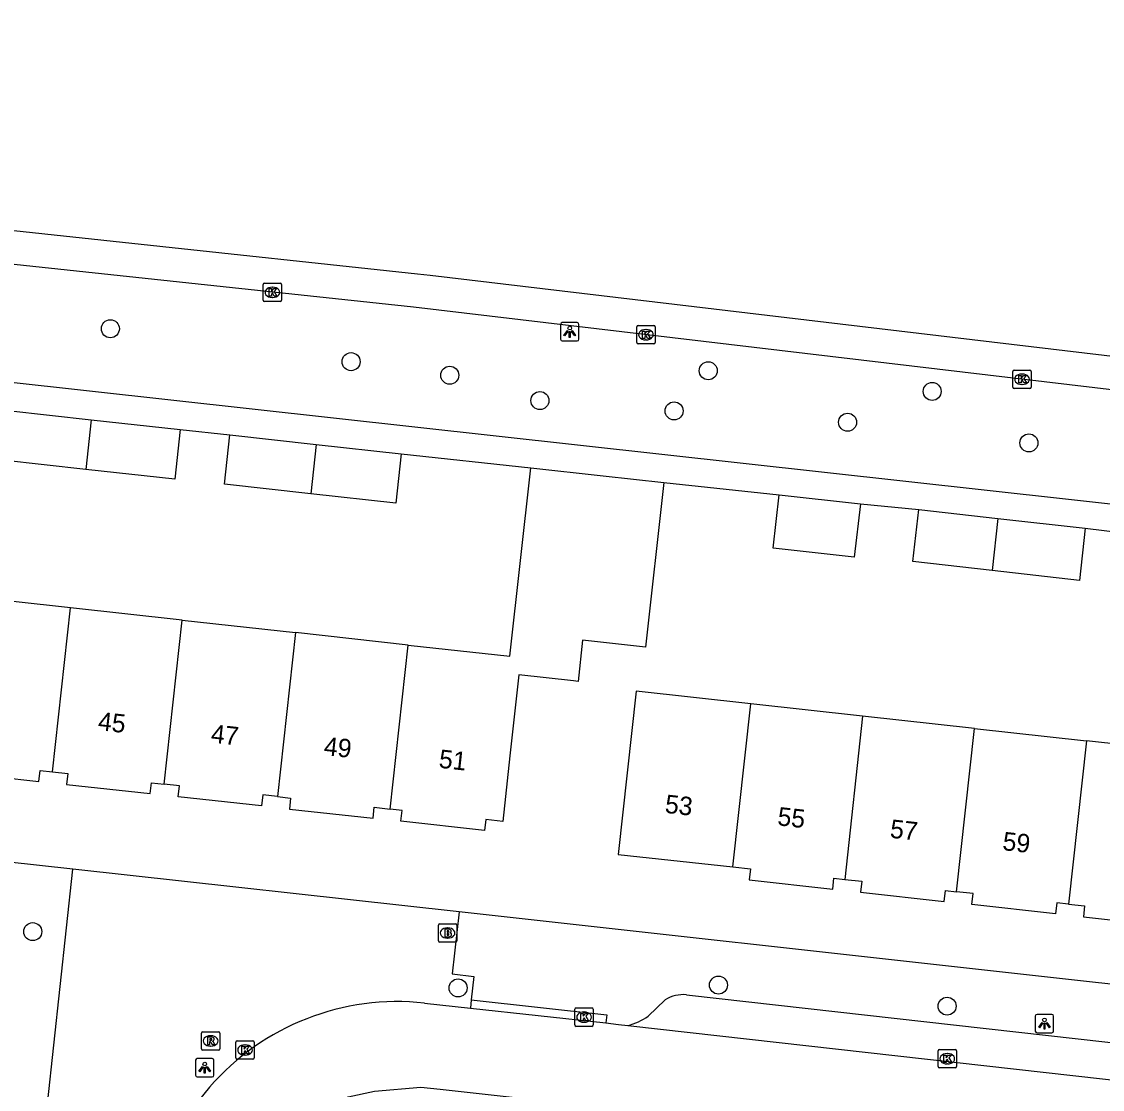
# Model space of a CAD drawing. Extents: x 162082 to 163393, y 388091 to 388632.
# Drawn here: x 163009.7 to 163068.5, y 388493.7 to 388551.7 of the extents above; entities that cross this region are included whole.
import ezdxf

# ---------------------------------------------------------------- set-up
doc = ezdxf.new("R2010")
doc.units = 0
for name, color, linetype in [('IMGEO_Boom', 7, 'Continuous'), ('IMGEO_Brandkraan', 7, 'Continuous'), ('IMGEO_Kolk', 7, 'Continuous'), ('IMGEO_Lichtpunt', 7, 'Continuous'), ('IMGEO_Pand', 7, 'Continuous'), ('IMGEO_Pand_nummerreeks', 7, 'Continuous'), ('IMGEO_Rijbaan_lokaal_gesloten', 7, 'Continuous'), ('IMGEO_Rijbaan_lokaal_open', 7, 'Continuous'), ('IMGEO_Rioolput', 7, 'Continuous'), ('IMGEO_Voetpad_open', 7, 'Continuous')]:
    doc.layers.add(name, color=color, linetype=linetype)

msp = doc.modelspace()

# ---------------------------------------------------------------- linework, layer by layer
at = {"layer": 'IMGEO_Boom'}
for centre in [(163014.565, 388535.028), (163027.645, 388533.243), (163047.05, 388532.752), (163033.004, 388532.504), (163059.215, 388531.629), (163037.905, 388531.13), (163045.194, 388530.568), (163054.617, 388529.954), (163064.471, 388528.831), (163010.348, 388502.292), (163033.457, 388499.236), (163047.605, 388499.39), (163060.028, 388498.246)]:
    msp.add_circle(centre, 0.489, dxfattribs=at)
at = {"layer": 'IMGEO_Brandkraan'}
for p, q in [((163032.385, 388501.792), (163032.385, 388502.644)), ((163032.46, 388502.718), (163033.312, 388502.718)), ((163033.386, 388502.644), (163033.386, 388501.792)), ((163032.873, 388502.498), (163032.898, 388502.498)), ((163033.312, 388501.718), (163032.46, 388501.718)), ((163032.896, 388501.938), (163032.871, 388501.938))]:
    msp.add_line(p, q, dxfattribs=at)
for points in [[(163032.385, 388501.792), (163032.385, 388502.644)], [(163032.46, 388502.718), (163033.312, 388502.718)], [(163033.386, 388502.644), (163033.386, 388501.792)], [(163032.733, 388502.418), (163032.733, 388502.018), (163032.946, 388502.018)], [(163032.964, 388502.418), (163032.733, 388502.418)], [(163032.912, 388502.337), (163032.858, 388502.337), (163032.858, 388502.261)], [(163032.858, 388502.261), (163032.911, 388502.261)], [(163032.92, 388502.185), (163032.858, 388502.185), (163032.858, 388502.104)], [(163032.858, 388502.104), (163032.92, 388502.104)], [(163033.312, 388501.718), (163032.46, 388501.718)]]:
    msp.add_lwpolyline(points, dxfattribs=at)
for centre, radius, start, end in [((163032.462, 388502.642), 0.0765, 91.55205, 178.44795), ((163032.462, 388502.642), 0.0765, 91.55205, 178.44795), ((163033.31, 388502.642), 0.0765, 1.55205, 88.44795), ((163033.31, 388502.642), 0.0765, 1.55205, 88.44795), ((163032.913, 388502.299), 0.0379, 267.82845, 90.93552), ((163032.921, 388502.144), 0.0404, 269.87594, 90.50774), ((163032.952, 388502.269), 0.251, 268.66757, 293.53466), ((163032.968, 388502.273), 0.145, 59.4692, 91.53667), ((163032.993, 388502.32), 0.0922, 285.51372, 58.15012), ((163032.998, 388502.128), 0.105, 301.31148, 78.98903), ((163032.462, 388501.794), 0.0765, 181.55205, 268.44795), ((163032.462, 388501.794), 0.0765, 181.55205, 268.44795), ((163033.31, 388501.794), 0.0765, 271.55205, 358.44795), ((163033.31, 388501.794), 0.0765, 271.55205, 358.44795)]:
    msp.add_arc(centre, radius, start, end, dxfattribs=at)
for centre, major_axis, ratio, start_param, end_param in [((163032.872, 388502.218), (-0.387, 0.002), 0.722429, 4.712389, 7.853982), ((163032.897, 388502.218), (-0.39, 0.002), 0.717154, 1.570796, 4.712389)]:
    msp.add_ellipse(centre, major_axis=major_axis, ratio=ratio, start_param=start_param, end_param=end_param, dxfattribs=at)
at = {"layer": 'IMGEO_Kolk'}
for p, q in [((163022.87, 388536.583), (163022.87, 388537.435)), ((163022.945, 388537.509), (163023.797, 388537.509)), ((163023.358, 388537.289), (163023.383, 388537.289)), ((163023.871, 388537.435), (163023.871, 388536.583)), ((163023.381, 388536.729), (163023.356, 388536.729)), ((163023.797, 388536.509), (163022.945, 388536.509)), ((163043.161, 388534.281), (163043.161, 388535.133)), ((163043.236, 388535.207), (163044.088, 388535.207)), ((163043.649, 388534.987), (163043.674, 388534.987)), ((163044.162, 388535.133), (163044.162, 388534.281)), ((163043.672, 388534.427), (163043.647, 388534.427)), ((163044.088, 388534.207), (163043.236, 388534.207)), ((163063.597, 388531.862), (163063.597, 388532.714)), ((163063.672, 388532.788), (163064.524, 388532.788)), ((163064.085, 388532.568), (163064.11, 388532.568)), ((163064.598, 388532.714), (163064.598, 388531.862)), ((163064.108, 388532.008), (163064.083, 388532.008)), ((163064.524, 388531.788), (163063.672, 388531.788)), ((163039.804, 388497.224), (163039.804, 388498.076)), ((163039.879, 388498.15), (163040.731, 388498.15)), ((163040.292, 388497.93), (163040.317, 388497.93)), ((163040.805, 388498.076), (163040.805, 388497.224)), ((163040.315, 388497.37), (163040.29, 388497.37)), ((163040.731, 388497.15), (163039.879, 388497.15)), ((163021.383, 388495.44), (163021.383, 388496.292)), ((163021.458, 388496.366), (163022.31, 388496.366)), ((163021.871, 388496.146), (163021.896, 388496.146)), ((163022.384, 388496.292), (163022.384, 388495.44)), ((163021.894, 388495.586), (163021.869, 388495.586)), ((163059.534, 388494.965), (163059.534, 388495.817)), ((163059.609, 388495.891), (163060.461, 388495.891)), ((163060.022, 388495.671), (163060.047, 388495.671)), ((163060.535, 388495.817), (163060.535, 388494.965)), ((163022.31, 388495.366), (163021.458, 388495.366)), ((163060.045, 388495.111), (163060.02, 388495.111)), ((163060.461, 388494.891), (163059.609, 388494.891))]:
    msp.add_line(p, q, dxfattribs=at)
for points in [[(163022.87, 388536.583), (163022.87, 388537.435)], [(163022.945, 388537.509), (163023.797, 388537.509)], [(163023.871, 388537.435), (163023.871, 388536.583)], [(163023.191, 388537.209), (163023.314, 388537.209), (163023.314, 388537.058), (163023.444, 388537.209), (163023.608, 388537.209), (163023.462, 388537.058), (163023.615, 388536.809), (163023.463, 388536.809), (163023.378, 388536.973), (163023.314, 388536.906), (163023.314, 388536.809), (163023.191, 388536.809), (163023.191, 388537.209)], [(163023.797, 388536.509), (163022.945, 388536.509)], [(163043.161, 388534.281), (163043.161, 388535.133)], [(163043.236, 388535.207), (163044.088, 388535.207)], [(163043.482, 388534.907), (163043.605, 388534.907), (163043.605, 388534.756), (163043.735, 388534.907), (163043.899, 388534.907), (163043.753, 388534.756), (163043.906, 388534.507), (163043.754, 388534.507), (163043.669, 388534.671), (163043.605, 388534.604), (163043.605, 388534.507), (163043.482, 388534.507), (163043.482, 388534.907)], [(163044.162, 388535.133), (163044.162, 388534.281)], [(163044.088, 388534.207), (163043.236, 388534.207)], [(163063.597, 388531.862), (163063.597, 388532.714)], [(163063.672, 388532.788), (163064.524, 388532.788)], [(163064.598, 388532.714), (163064.598, 388531.862)], [(163063.918, 388532.488), (163064.041, 388532.488), (163064.041, 388532.337), (163064.171, 388532.488), (163064.335, 388532.488), (163064.189, 388532.337), (163064.342, 388532.088), (163064.19, 388532.088), (163064.105, 388532.252), (163064.041, 388532.185), (163064.041, 388532.088), (163063.918, 388532.088), (163063.918, 388532.488)], [(163064.524, 388531.788), (163063.672, 388531.788)], [(163039.804, 388497.224), (163039.804, 388498.076)], [(163039.879, 388498.15), (163040.731, 388498.15)], [(163040.805, 388498.076), (163040.805, 388497.224)], [(163040.125, 388497.85), (163040.248, 388497.85), (163040.248, 388497.699), (163040.378, 388497.85), (163040.542, 388497.85), (163040.396, 388497.699), (163040.549, 388497.45), (163040.397, 388497.45), (163040.312, 388497.614), (163040.248, 388497.547), (163040.248, 388497.45), (163040.125, 388497.45), (163040.125, 388497.85)], [(163040.731, 388497.15), (163039.879, 388497.15)], [(163021.383, 388495.44), (163021.383, 388496.292)], [(163021.458, 388496.366), (163022.31, 388496.366)], [(163022.384, 388496.292), (163022.384, 388495.44)], [(163021.704, 388496.066), (163021.827, 388496.066), (163021.827, 388495.915), (163021.957, 388496.066), (163022.121, 388496.066), (163021.975, 388495.915), (163022.128, 388495.666), (163021.976, 388495.666), (163021.891, 388495.83), (163021.827, 388495.763), (163021.827, 388495.666), (163021.704, 388495.666), (163021.704, 388496.066)], [(163059.534, 388494.965), (163059.534, 388495.817)], [(163059.609, 388495.891), (163060.461, 388495.891)], [(163059.855, 388495.591), (163059.978, 388495.591), (163059.978, 388495.44), (163060.108, 388495.591), (163060.272, 388495.591), (163060.126, 388495.44), (163060.279, 388495.191), (163060.127, 388495.191), (163060.042, 388495.355), (163059.978, 388495.288), (163059.978, 388495.191), (163059.855, 388495.191), (163059.855, 388495.591)], [(163060.535, 388495.817), (163060.535, 388494.965)], [(163022.31, 388495.366), (163021.458, 388495.366)], [(163060.461, 388494.891), (163059.609, 388494.891)]]:
    msp.add_lwpolyline(points, dxfattribs=at)
for centre, start, end in [((163022.947, 388537.433), 91.55205, 178.44795), ((163022.947, 388537.433), 91.55205, 178.44795), ((163023.795, 388537.433), 1.55205, 88.44795), ((163023.795, 388537.433), 1.55205, 88.44795), ((163022.947, 388536.585), 181.55205, 268.44795), ((163022.947, 388536.585), 181.55205, 268.44795), ((163023.795, 388536.585), 271.55205, 358.44795), ((163023.795, 388536.585), 271.55205, 358.44795), ((163043.238, 388535.131), 91.55205, 178.44795), ((163043.238, 388535.131), 91.55205, 178.44795), ((163044.086, 388535.131), 1.55205, 88.44795), ((163044.086, 388535.131), 1.55205, 88.44795), ((163043.238, 388534.283), 181.55205, 268.44795), ((163043.238, 388534.283), 181.55205, 268.44795), ((163044.086, 388534.283), 271.55205, 358.44795), ((163044.086, 388534.283), 271.55205, 358.44795), ((163063.674, 388532.712), 91.55205, 178.44795), ((163063.674, 388532.712), 91.55205, 178.44795), ((163064.522, 388532.712), 1.55205, 88.44795), ((163064.522, 388532.712), 1.55205, 88.44795), ((163063.674, 388531.864), 181.55205, 268.44795), ((163063.674, 388531.864), 181.55205, 268.44795), ((163064.522, 388531.864), 271.55205, 358.44795), ((163064.522, 388531.864), 271.55205, 358.44795), ((163039.881, 388498.074), 91.55205, 178.44795), ((163039.881, 388498.074), 91.55205, 178.44795), ((163040.729, 388498.074), 1.55205, 88.44795), ((163040.729, 388498.074), 1.55205, 88.44795), ((163039.881, 388497.226), 181.55205, 268.44795), ((163039.881, 388497.226), 181.55205, 268.44795), ((163040.729, 388497.226), 271.55205, 358.44795), ((163040.729, 388497.226), 271.55205, 358.44795), ((163021.46, 388496.29), 91.55205, 178.44795), ((163021.46, 388496.29), 91.55205, 178.44795), ((163022.308, 388496.29), 1.55205, 88.44795), ((163022.308, 388496.29), 1.55205, 88.44795), ((163059.611, 388495.815), 91.55205, 178.44795), ((163059.611, 388495.815), 91.55205, 178.44795), ((163060.459, 388495.815), 1.55205, 88.44795), ((163060.459, 388495.815), 1.55205, 88.44795), ((163021.46, 388495.442), 181.55205, 268.44795), ((163021.46, 388495.442), 181.55205, 268.44795), ((163022.308, 388495.442), 271.55205, 358.44795), ((163022.308, 388495.442), 271.55205, 358.44795), ((163059.611, 388494.967), 181.55205, 268.44795), ((163059.611, 388494.967), 181.55205, 268.44795), ((163060.459, 388494.967), 271.55205, 358.44795), ((163060.459, 388494.967), 271.55205, 358.44795)]:
    msp.add_arc(centre, 0.0765, start, end, dxfattribs=at)
for centre, major_axis, ratio, start_param, end_param in [((163023.357, 388537.009), (-0.387, 0.002), 0.722429, 4.712389, 7.853982), ((163023.382, 388537.009), (-0.39, 0.002), 0.717154, 1.570796, 4.712389), ((163043.648, 388534.707), (-0.387, 0.002), 0.722429, 4.712389, 7.853982), ((163043.673, 388534.707), (-0.39, 0.002), 0.717154, 1.570796, 4.712389), ((163064.084, 388532.288), (-0.387, 0.002), 0.722429, 4.712389, 7.853982), ((163064.109, 388532.288), (-0.39, 0.002), 0.717154, 1.570796, 4.712389), ((163040.291, 388497.65), (-0.387, 0.002), 0.722429, 4.712389, 7.853982), ((163040.316, 388497.65), (-0.39, 0.002), 0.717154, 1.570796, 4.712389), ((163021.87, 388495.866), (-0.387, 0.002), 0.722429, 4.712389, 7.853982), ((163021.895, 388495.866), (-0.39, 0.002), 0.717154, 1.570796, 4.712389), ((163060.021, 388495.391), (-0.387, 0.002), 0.722429, 4.712389, 7.853982), ((163060.046, 388495.391), (-0.39, 0.002), 0.717154, 1.570796, 4.712389)]:
    msp.add_ellipse(centre, major_axis=major_axis, ratio=ratio, start_param=start_param, end_param=end_param, dxfattribs=at)
at = {"layer": 'IMGEO_Lichtpunt'}
for p, q in [((163039.023, 388535.268), (163039.023, 388534.461)), ((163039.023, 388535.268), (163039.023, 388534.461)), ((163039.925, 388535.363), (163039.117, 388535.363)), ((163039.925, 388535.363), (163039.117, 388535.363)), ((163040.019, 388534.461), (163040.019, 388535.268)), ((163040.019, 388534.461), (163040.019, 388535.268)), ((163039.117, 388534.367), (163039.925, 388534.367)), ((163039.117, 388534.367), (163039.925, 388534.367)), ((163064.817, 388497.7), (163064.817, 388496.893)), ((163064.817, 388497.7), (163064.817, 388496.893)), ((163065.719, 388497.795), (163064.911, 388497.795)), ((163065.719, 388497.795), (163064.911, 388497.795)), ((163065.813, 388496.893), (163065.813, 388497.7)), ((163065.813, 388496.893), (163065.813, 388497.7)), ((163064.911, 388496.799), (163065.719, 388496.799)), ((163064.911, 388496.799), (163065.719, 388496.799)), ((163019.193, 388495.307), (163019.193, 388494.5)), ((163019.193, 388495.307), (163019.193, 388494.5)), ((163020.095, 388495.402), (163019.287, 388495.402)), ((163020.095, 388495.402), (163019.287, 388495.402)), ((163020.189, 388494.5), (163020.189, 388495.307)), ((163020.189, 388494.5), (163020.189, 388495.307)), ((163019.287, 388494.406), (163020.095, 388494.406)), ((163019.287, 388494.406), (163020.095, 388494.406))]:
    msp.add_line(p, q, dxfattribs=at)
for points in [[(163039.397, 388534.932), (163039.436, 388534.904), (163039.248, 388534.642), (163039.21, 388534.669), (163039.397, 388534.932)], [(163039.499, 388534.884), (163039.546, 388534.884), (163039.546, 388534.562), (163039.499, 388534.562), (163039.499, 388534.884)], [(163039.609, 388534.904), (163039.647, 388534.931), (163039.834, 388534.669), (163039.795, 388534.641), (163039.609, 388534.904)], [(163065.191, 388497.364), (163065.23, 388497.336), (163065.042, 388497.074), (163065.004, 388497.101), (163065.191, 388497.364)], [(163065.293, 388497.316), (163065.34, 388497.316), (163065.34, 388496.994), (163065.293, 388496.994), (163065.293, 388497.316)], [(163065.403, 388497.336), (163065.441, 388497.363), (163065.628, 388497.101), (163065.589, 388497.073), (163065.403, 388497.336)], [(163019.567, 388494.971), (163019.606, 388494.943), (163019.418, 388494.681), (163019.38, 388494.708), (163019.567, 388494.971)], [(163019.779, 388494.943), (163019.817, 388494.97), (163020.004, 388494.708), (163019.965, 388494.68), (163019.779, 388494.943)], [(163019.669, 388494.923), (163019.716, 388494.923), (163019.716, 388494.601), (163019.669, 388494.601), (163019.669, 388494.923)]]:
    msp.add_lwpolyline(points, dxfattribs=at)
for centre in [(163039.522, 388535.066), (163065.316, 388497.498), (163019.692, 388495.105)]:
    msp.add_circle(centre, 0.0994, dxfattribs=at)
for centre, start, end in [((163039.117, 388535.268), 90, 180), ((163039.117, 388535.268), 90, 180), ((163039.925, 388535.268), 0, 90), ((163039.925, 388535.268), 0, 90), ((163039.117, 388534.461), 180, 270), ((163039.117, 388534.461), 180, 270), ((163039.925, 388534.461), 270, 0), ((163039.925, 388534.461), 270, 360), ((163064.911, 388497.7), 90, 180), ((163064.911, 388497.7), 90, 180), ((163065.719, 388497.7), 0, 90), ((163065.719, 388497.7), 0, 90), ((163064.911, 388496.893), 180, 270), ((163064.911, 388496.893), 180, 270), ((163065.719, 388496.893), 270, 0), ((163065.719, 388496.893), 270, 360), ((163019.287, 388495.307), 90, 180), ((163019.287, 388495.307), 90, 180), ((163020.095, 388495.307), 0, 90), ((163020.095, 388495.307), 0, 90), ((163019.287, 388494.5), 180, 270), ((163019.287, 388494.5), 180, 270), ((163020.095, 388494.5), 270, 0), ((163020.095, 388494.5), 270, 360)]:
    msp.add_arc(centre, 0.0946, start, end, dxfattribs=at)
at = {"layer": 'IMGEO_Pand'}
for points in [[(163013.233, 388527.395), (163008.697, 388527.895), (163008.994, 388530.588)], [(163008.994, 388530.588), (163013.531, 388530.088)], [(163013.531, 388530.088), (163013.233, 388527.395)], [(163013.531, 388530.088), (163018.365, 388529.555)], [(163018.365, 388529.555), (163018.068, 388526.862), (163013.233, 388527.395)], [(163025.454, 388526.067), (163020.759, 388526.585), (163021.055, 388529.269)], [(163021.055, 388529.269), (163025.751, 388528.751)], [(163025.751, 388528.751), (163025.454, 388526.067)], [(163025.751, 388528.751), (163030.369, 388528.242)], [(163030.369, 388528.242), (163030.073, 388525.558), (163025.454, 388526.067)], [(163030.752, 388517.854), (163036.277, 388517.243), (163037.405, 388527.476)], [(163037.405, 388527.476), (163041.331, 388527.048), (163044.628, 388526.684)], [(163044.628, 388526.684), (163043.641, 388517.737), (163040.226, 388518.113), (163039.98, 388515.883), (163039.722, 388515.912), (163036.759, 388516.239), (163036.275, 388511.846), (163035.881, 388508.277), (163034.957, 388508.379), (163034.892, 388507.783), (163030.35, 388508.284), (163030.415, 388508.879), (163029.769, 388508.95)], [(163055.312, 388525.525), (163054.985, 388522.619), (163050.575, 388523.116), (163050.903, 388526.021)], [(163050.903, 388526.021), (163055.312, 388525.525)], [(163062.466, 388521.903), (163058.165, 388522.387), (163058.485, 388525.218)], [(163058.485, 388525.218), (163062.779, 388524.734)], [(163062.779, 388524.734), (163062.466, 388521.903)], [(163062.779, 388524.734), (163067.532, 388524.199)], [(163067.532, 388524.199), (163067.213, 388521.368), (163062.466, 388521.903)], [(163012.403, 388519.876), (163006.144, 388520.566)], [(163011.42, 388510.974), (163012.403, 388519.876)], [(163018.473, 388519.207), (163012.403, 388519.876)], [(163017.49, 388510.305), (163018.473, 388519.207)], [(163018.473, 388519.207), (163024.622, 388518.529)], [(163024.622, 388518.529), (163023.639, 388509.627)], [(163030.752, 388517.854), (163024.622, 388518.529)], [(163029.769, 388508.95), (163030.752, 388517.854)], [(163049.357, 388514.658), (163043.129, 388515.345), (163042.152, 388506.489), (163048.38, 388505.803)], [(163048.38, 388505.803), (163049.357, 388514.658)], [(163055.438, 388513.988), (163049.357, 388514.658)], [(163055.438, 388513.988), (163054.461, 388505.133)], [(163061.519, 388513.317), (163055.438, 388513.988)], [(163060.542, 388504.462), (163061.519, 388513.317)], [(163061.519, 388513.317), (163067.6, 388512.646)], [(163067.6, 388512.646), (163066.623, 388503.791)], [(163073.681, 388511.976), (163067.6, 388512.646)], [(163005.162, 388511.664), (163006.201, 388511.55), (163006.136, 388510.955), (163010.679, 388510.454), (163010.744, 388511.048), (163011.42, 388510.974)], [(163011.42, 388510.974), (163012.255, 388510.882), (163012.19, 388510.287), (163016.732, 388509.786), (163016.797, 388510.381), (163017.49, 388510.305)], [(163023.639, 388509.627), (163022.85, 388509.714), (163022.785, 388509.119), (163018.243, 388509.619), (163018.318, 388510.214), (163017.49, 388510.305)], [(163023.639, 388509.627), (163024.361, 388509.548), (163024.296, 388508.952), (163028.839, 388508.451), (163028.904, 388509.046), (163029.769, 388508.95)], [(163048.38, 388505.803), (163049.337, 388505.698), (163049.272, 388505.101), (163053.814, 388504.6), (163053.879, 388505.197), (163054.461, 388505.133)], [(163054.461, 388505.133), (163055.39, 388505.03), (163055.325, 388504.434), (163059.867, 388503.933), (163059.932, 388504.529), (163060.542, 388504.462)], [(163066.623, 388503.791), (163065.986, 388503.861), (163065.921, 388503.265), (163061.378, 388503.766), (163061.443, 388504.362), (163060.542, 388504.462)], [(163066.623, 388503.791), (163067.496, 388503.694), (163067.431, 388503.099), (163071.974, 388502.598), (163072.039, 388503.193), (163072.704, 388503.12)]]:
    msp.add_lwpolyline(points, dxfattribs=at)
at = {"layer": 'IMGEO_Rijbaan_lokaal_gesloten'}
for points in [[(162908.609, 388551.708), (162949.636, 388547.042), (162964.238, 388545.381), (162989.572, 388542.5), (163000.195, 388541.342), (163031.254, 388538.019), (163031.947, 388537.937), (163069.626, 388533.478), (163131.386, 388526.936), (163144.801, 388525.515), (163163.528, 388523.377)], [(163156.391, 388522.352), (163145.834, 388523.559), (163144.608, 388523.695), (163069.433, 388531.658), (163031.039, 388536.202), (163000, 388539.522), (162992.744, 388540.298)]]:
    msp.add_lwpolyline(points, dxfattribs=at)
at = {"layer": 'IMGEO_Rijbaan_lokaal_open'}
for points in [[(163031.637, 388498.413), (163034.123, 388498.146)], [(163034.123, 388498.146), (163041.485, 388497.337)], [(163041.485, 388497.337), (163042.175, 388497.258), (163042.677, 388497.199)], [(163042.677, 388497.199), (163096.039, 388491.206)], [(163104.782, 388484.174), (163104.975, 388485.686), (163032.492, 388493.726), (163031.44, 388493.821), (163028.914, 388493.615), (163027.49, 388493.305), (163026.159, 388492.524), (163024.93, 388491.497), (163024.23, 388490.75), (163023.506, 388489.464), (163022.991, 388487.919)]]:
    msp.add_lwpolyline(points, dxfattribs=at)
for centre, radius, start, end in [((163030.153, 388484.98), 13.514, 83.69412, 139.02013), ((163031.24, 388484.048), 14.946, 139.05504, 168.69946)]:
    msp.add_arc(centre, radius, start, end, dxfattribs=at)
at = {"layer": 'IMGEO_Rioolput'}
for p, q in [((163019.513, 388495.934), (163019.513, 388496.786)), ((163019.588, 388496.86), (163020.44, 388496.86)), ((163020.514, 388496.786), (163020.514, 388495.934)), ((163020.001, 388496.64), (163020.026, 388496.64)), ((163020.44, 388495.86), (163019.588, 388495.86)), ((163020.024, 388496.08), (163019.999, 388496.08))]:
    msp.add_line(p, q, dxfattribs=at)
for points in [[(163019.513, 388495.934), (163019.513, 388496.786)], [(163019.588, 388496.86), (163020.44, 388496.86)], [(163020.514, 388496.786), (163020.514, 388495.934)], [(163020.102, 388496.558), (163019.85, 388496.56), (163019.85, 388496.16)], [(163019.85, 388496.16), (163019.974, 388496.16), (163019.974, 388496.322), (163019.985, 388496.322)], [(163020.028, 388496.479), (163019.974, 388496.479), (163019.974, 388496.398)], [(163019.974, 388496.398), (163020.026, 388496.398)], [(163020.032, 388496.293), (163020.103, 388496.16), (163020.243, 388496.16), (163020.178, 388496.286)], [(163020.44, 388495.86), (163019.588, 388495.86)]]:
    msp.add_lwpolyline(points, dxfattribs=at)
for centre, radius, start, end in [((163019.59, 388496.784), 0.0765, 91.55205, 178.44795), ((163019.59, 388496.784), 0.0765, 91.55205, 178.44795), ((163020.438, 388496.784), 0.0765, 1.55205, 88.44795), ((163020.438, 388496.784), 0.0765, 1.55205, 88.44795), ((163019.984, 388496.269), 0.0533, 26.02933, 88.69889), ((163020.01, 388496.587), 0.19, 274.7715, 282.96867), ((163020.034, 388496.383), 0.0964, 77.00612, 93.18647), ((163020.048, 388496.44), 0.0378, 276.66336, 79.67722), ((163020.101, 388496.448), 0.109, 350.36119, 89.41601), ((163020.099, 388496.448), 0.112, 277.58423, 350.98172), ((163020.083, 388496.233), 0.108, 29.51342, 73.79051), ((163019.59, 388495.936), 0.0765, 181.55205, 268.44795), ((163019.59, 388495.936), 0.0765, 181.55205, 268.44795), ((163020.438, 388495.936), 0.0765, 271.55205, 358.44795), ((163020.438, 388495.936), 0.0765, 271.55205, 358.44795)]:
    msp.add_arc(centre, radius, start, end, dxfattribs=at)
for centre, major_axis, ratio, start_param, end_param in [((163020, 388496.36), (-0.387, 0.002), 0.722429, 4.712389, 7.853982), ((163020.025, 388496.36), (-0.39, 0.002), 0.717154, 1.570796, 4.712389)]:
    msp.add_ellipse(centre, major_axis=major_axis, ratio=ratio, start_param=start_param, end_param=end_param, dxfattribs=at)
at = {"layer": 'IMGEO_Voetpad_open'}
for points in [[(162992.032, 388534.021), (163000, 388533.142), (163155.658, 388515.929)], [(163018.365, 388529.555), (163021.055, 388529.269)], [(163030.369, 388528.242), (163037.405, 388527.476)], [(163044.628, 388526.684), (163050.903, 388526.021)], [(163055.312, 388525.525), (163058.485, 388525.218)], [(163067.532, 388524.199), (163070.626, 388523.819)], [(163012.52, 388505.684), (163000, 388507.065), (162976.669, 388509.646)], [(163010.117, 388483.387), (163012.52, 388505.684)], [(163033.514, 388503.369), (163012.52, 388505.684)], [(163033.514, 388503.369), (163033.128, 388500), (163034.318, 388499.849), (163034.174, 388498.595)], [(163161.74, 388489.145), (163153.515, 388490.057), (163063.858, 388500), (163033.514, 388503.369)], [(163034.174, 388498.595), (163034.123, 388498.146)], [(163034.174, 388498.595), (163041.533, 388497.772), (163041.485, 388497.337)], [(163043.78, 388497.696), (163044.714, 388498.586)], [(163045.859, 388498.865), (163093.092, 388493.559)]]:
    msp.add_lwpolyline(points, dxfattribs=at)
for centre, radius, start, end in [((163045.689, 388497.073), 1.8, 84.58757, 122.80101), ((163041.897, 388500.402), 3.297, 283.68316, 304.82848)]:
    msp.add_arc(centre, radius, start, end, dxfattribs=at)

# ---------------------------------------------------------------- texts
at = {"layer": 'IMGEO_Pand_nummerreeks'}
for s, rotation, p in [('45', 353.70816, (163013.861, 388513.24)), ('47', 353.70816, (163019.997, 388512.564)), ('49', 353.70816, (163026.132, 388511.887)), ('51', 353.70816, (163032.381, 388511.198)), ('53', 353.7069, (163044.664, 388508.747)), ('55', 353.7069, (163050.778, 388508.073)), ('57', 353.7069, (163056.891, 388507.399)), ('59', 353.7069, (163063.005, 388506.725))]:
    msp.add_text(s, height=1, rotation=rotation, dxfattribs=at).set_placement(p)

doc.saveas('drawing.dxf')
